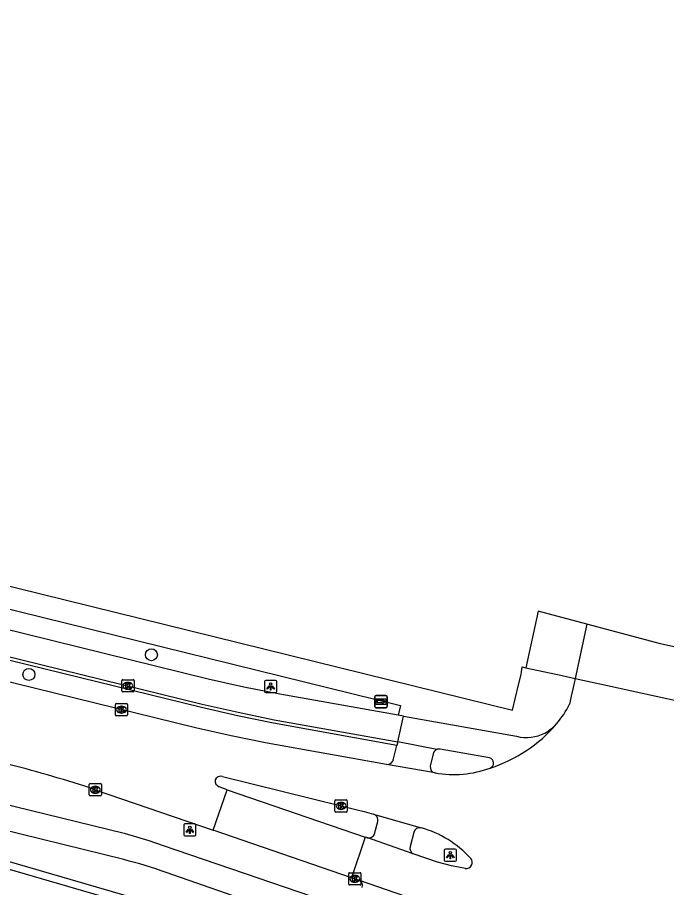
# Model space of a CAD drawing. Extents: x 161771 to 163125, y 382479 to 383177.
# Drawn here: x 162119 to 162172.1, y 383071.7 to 383142.8 of the extents above; entities that cross this region are included whole.
import ezdxf

# ---------------------------------------------------------------- set-up
doc = ezdxf.new("R2010")
doc.units = 0
for name, color, linetype in [('IMGEO_Boom', 7, 'Continuous'), ('IMGEO_Dek', 7, 'Continuous'), ('IMGEO_Fietspad_gesloten', 7, 'Continuous'), ('IMGEO_Fietspad_open', 7, 'Continuous'), ('IMGEO_Haag', 7, 'Continuous'), ('IMGEO_Kolk', 7, 'Continuous'), ('IMGEO_Lichtpunt', 7, 'Continuous'), ('IMGEO_Pand', 7, 'Continuous'), ('IMGEO_Rijbaan_lokaal_gesloten', 7, 'Continuous'), ('IMGEO_Rijbaan_lokaal_open', 7, 'Continuous'), ('IMGEO_Voetpad_open', 7, 'Continuous'), ('IMGEO_Wegwijzer', 7, 'Continuous')]:
    doc.layers.add(name, color=color, linetype=linetype)

msp = doc.modelspace()

# ---------------------------------------------------------------- linework, layer by layer
at = {"layer": 'IMGEO_Boom'}
for centre in [(162129.973, 383090.756), (162119.95, 383089.143)]:
    msp.add_circle(centre, 0.489, dxfattribs=at)
at = {"layer": 'IMGEO_Dek'}
msp.add_lwpolyline([(162181.035, 383089.546), (162171.611, 383091.655), (162161.624, 383094.303), (162160.599, 383089.696), (162163.573, 383089.046), (162164.628, 383088.815), (162167.283, 383088.235), (162173.257, 383086.93), (162176.183, 383086.29), (162177.218, 383086.064), (162180.136, 383085.426), (162180.196, 383085.7), (162181.035, 383089.546)], close=True, dxfattribs=at)
at = {"layer": 'IMGEO_Fietspad_gesloten'}
for points in [[(161915.689, 383140.639), (161979.048, 383124.929), (162000, 383119.758), (162083.074, 383099.255), (162134.136, 383086.721), (162137.066, 383086.053), (162140.008, 383085.446), (162150.119, 383083.649)], [(162150.168, 383085.809), (162140.488, 383087.535), (162137.535, 383088.116), (162134.626, 383088.77), (162083.536, 383101.336), (162000, 383121.941), (161979.686, 383126.952), (161923.625, 383140.841)], [(162127.72, 383074.005), (162080.686, 383085.58), (162003.024, 383104.713)], [(162150.119, 383083.649), (162150.597, 383085.738)], [(162150.597, 383085.738), (162150.168, 383085.809)], [(162114.9, 383079.294), (162127.757, 383076.182), (162129.761, 383075.563), (162130.935, 383075.168), (162146.429, 383069.887)], [(162145.752, 383067.892), (162131.194, 383072.949)]]:
    msp.add_lwpolyline(points, dxfattribs=at)
msp.add_arc((162119.933, 383042.147), 32.796, 69.91887, 76.26549, dxfattribs=at)
at = {"layer": 'IMGEO_Fietspad_open'}
for points in [[(162150.597, 383085.738), (162159.849, 383084.089)], [(162153.311, 383083.012), (162150.119, 383083.649)], [(162157.64, 383082.317), (162153.592, 383083.031)]]:
    msp.add_lwpolyline(points, dxfattribs=at)
for centre, radius, start, end in [((162159.573, 383088.6), 4.977, 301.44379, 315.2943), ((162160.654, 383087.328), 3.338, 256.04064, 296.992), ((162153.48, 383082.594), 0.451, 75.67289, 112.06352), ((162157.533, 383081.899), 0.432, 291.19075, 75.64035)]:
    msp.add_arc(centre, radius, start, end, dxfattribs=at)
at = {"layer": 'IMGEO_Haag'}
msp.add_lwpolyline([(162150.044, 383083.349), (162139.954, 383085.159), (162137.013, 383085.752), (162134.07, 383086.429), (162082.999, 383098.959), (162000, 383119.435), (161978.973, 383124.622)], dxfattribs=at)
at = {"layer": 'IMGEO_Kolk'}
for p, q in [((162127.552, 383087.791), (162127.552, 383088.643)), ((162127.627, 383088.717), (162128.479, 383088.717)), ((162128.04, 383088.497), (162128.065, 383088.497)), ((162128.553, 383088.643), (162128.553, 383087.791)), ((162128.063, 383087.937), (162128.038, 383087.937)), ((162128.479, 383087.717), (162127.627, 383087.717)), ((162127.026, 383085.839), (162127.026, 383086.691)), ((162127.101, 383086.765), (162127.953, 383086.765)), ((162127.514, 383086.545), (162127.539, 383086.545)), ((162128.027, 383086.691), (162128.027, 383085.839)), ((162127.953, 383085.765), (162127.101, 383085.765)), ((162127.537, 383085.985), (162127.512, 383085.985)), ((162124.885, 383079.296), (162124.885, 383080.148)), ((162124.96, 383080.222), (162125.812, 383080.222)), ((162125.373, 383080.002), (162125.398, 383080.002)), ((162125.886, 383080.148), (162125.886, 383079.296)), ((162125.396, 383079.442), (162125.371, 383079.442)), ((162125.812, 383079.222), (162124.96, 383079.222)), ((162144.991, 383077.972), (162144.991, 383078.824)), ((162145.066, 383078.898), (162145.918, 383078.898)), ((162145.479, 383078.678), (162145.504, 383078.678)), ((162145.992, 383078.824), (162145.992, 383077.972)), ((162145.918, 383077.898), (162145.066, 383077.898)), ((162145.502, 383078.118), (162145.477, 383078.118)), ((162146.114, 383072.011), (162146.114, 383072.863)), ((162146.189, 383072.937), (162147.041, 383072.937)), ((162147.115, 383072.863), (162147.115, 383072.011)), ((162146.625, 383072.157), (162146.6, 383072.157)), ((162146.602, 383072.717), (162146.627, 383072.717)), ((162147.041, 383071.937), (162146.189, 383071.937))]:
    msp.add_line(p, q, dxfattribs=at)
for points in [[(162127.552, 383087.791), (162127.552, 383088.643)], [(162127.627, 383088.717), (162128.479, 383088.717)], [(162128.553, 383088.643), (162128.553, 383087.791)], [(162127.873, 383088.417), (162127.996, 383088.417), (162127.996, 383088.266), (162128.126, 383088.417), (162128.29, 383088.417), (162128.144, 383088.266), (162128.297, 383088.017), (162128.145, 383088.017), (162128.06, 383088.181), (162127.996, 383088.114), (162127.996, 383088.017), (162127.873, 383088.017), (162127.873, 383088.417)], [(162128.479, 383087.717), (162127.627, 383087.717)], [(162127.026, 383085.839), (162127.026, 383086.691)], [(162127.101, 383086.765), (162127.953, 383086.765)], [(162127.347, 383086.465), (162127.47, 383086.465), (162127.47, 383086.314), (162127.6, 383086.465), (162127.764, 383086.465), (162127.618, 383086.314), (162127.771, 383086.065), (162127.619, 383086.065), (162127.534, 383086.229), (162127.47, 383086.162), (162127.47, 383086.065), (162127.347, 383086.065), (162127.347, 383086.465)], [(162128.027, 383086.691), (162128.027, 383085.839)], [(162127.953, 383085.765), (162127.101, 383085.765)], [(162124.885, 383079.296), (162124.885, 383080.148)], [(162124.96, 383080.222), (162125.812, 383080.222)], [(162125.886, 383080.148), (162125.886, 383079.296)], [(162125.206, 383079.922), (162125.329, 383079.922), (162125.329, 383079.771), (162125.459, 383079.922), (162125.623, 383079.922), (162125.477, 383079.771), (162125.63, 383079.522), (162125.478, 383079.522), (162125.393, 383079.686), (162125.329, 383079.619), (162125.329, 383079.522), (162125.206, 383079.522), (162125.206, 383079.922)], [(162125.812, 383079.222), (162124.96, 383079.222)], [(162144.991, 383077.972), (162144.991, 383078.824)], [(162145.066, 383078.898), (162145.918, 383078.898)], [(162145.312, 383078.598), (162145.435, 383078.598), (162145.435, 383078.447), (162145.565, 383078.598), (162145.729, 383078.598), (162145.583, 383078.447), (162145.736, 383078.198), (162145.584, 383078.198), (162145.499, 383078.362), (162145.435, 383078.295), (162145.435, 383078.198), (162145.312, 383078.198), (162145.312, 383078.598)], [(162145.992, 383078.824), (162145.992, 383077.972)], [(162145.918, 383077.898), (162145.066, 383077.898)], [(162146.114, 383072.011), (162146.114, 383072.863)], [(162146.189, 383072.937), (162147.041, 383072.937)], [(162147.115, 383072.863), (162147.115, 383072.011)], [(162146.435, 383072.637), (162146.558, 383072.637), (162146.558, 383072.486), (162146.688, 383072.637), (162146.852, 383072.637), (162146.706, 383072.486), (162146.859, 383072.237), (162146.707, 383072.237), (162146.622, 383072.401), (162146.558, 383072.334), (162146.558, 383072.237), (162146.435, 383072.237), (162146.435, 383072.637)], [(162147.041, 383071.937), (162146.189, 383071.937)]]:
    msp.add_lwpolyline(points, dxfattribs=at)
for centre, start, end in [((162127.629, 383088.641), 91.55205, 178.44795), ((162127.629, 383088.641), 91.55205, 178.44795), ((162128.477, 383088.641), 1.55205, 88.44795), ((162128.477, 383088.641), 1.55205, 88.44795), ((162127.629, 383087.793), 181.55205, 268.44795), ((162127.629, 383087.793), 181.55205, 268.44795), ((162128.477, 383087.793), 271.55205, 358.44795), ((162128.477, 383087.793), 271.55205, 358.44795), ((162127.103, 383086.689), 91.55205, 178.44795), ((162127.103, 383086.689), 91.55205, 178.44795), ((162127.951, 383086.689), 1.55205, 88.44795), ((162127.951, 383086.689), 1.55205, 88.44795), ((162127.103, 383085.841), 181.55205, 268.44795), ((162127.103, 383085.841), 181.55205, 268.44795), ((162127.951, 383085.841), 271.55205, 358.44795), ((162127.951, 383085.841), 271.55205, 358.44795), ((162124.962, 383080.146), 91.55205, 178.44795), ((162124.962, 383080.146), 91.55205, 178.44795), ((162125.81, 383080.146), 1.55205, 88.44795), ((162125.81, 383080.146), 1.55205, 88.44795), ((162124.962, 383079.298), 181.55205, 268.44795), ((162124.962, 383079.298), 181.55205, 268.44795), ((162125.81, 383079.298), 271.55205, 358.44795), ((162125.81, 383079.298), 271.55205, 358.44795), ((162145.068, 383078.822), 91.55205, 178.44795), ((162145.068, 383078.822), 91.55205, 178.44795), ((162145.916, 383078.822), 1.55205, 88.44795), ((162145.916, 383078.822), 1.55205, 88.44795), ((162145.068, 383077.974), 181.55205, 268.44795), ((162145.068, 383077.974), 181.55205, 268.44795), ((162145.916, 383077.974), 271.55205, 358.44795), ((162145.916, 383077.974), 271.55205, 358.44795), ((162146.191, 383072.861), 91.55205, 178.44795), ((162146.191, 383072.861), 91.55205, 178.44795), ((162147.039, 383072.861), 1.55205, 88.44795), ((162147.039, 383072.861), 1.55205, 88.44795), ((162146.191, 383072.013), 181.55205, 268.44795), ((162146.191, 383072.013), 181.55205, 268.44795), ((162147.039, 383072.013), 271.55205, 358.44795), ((162147.039, 383072.013), 271.55205, 358.44795)]:
    msp.add_arc(centre, 0.0765, start, end, dxfattribs=at)
for centre, major_axis, ratio, start_param, end_param in [((162128.039, 383088.217), (-0.387, 0.002), 0.722429, 4.712389, 7.853982), ((162128.064, 383088.217), (-0.39, 0.002), 0.717154, 1.570796, 4.712389), ((162127.513, 383086.265), (-0.387, 0.002), 0.722429, 4.712389, 7.853982), ((162127.538, 383086.265), (-0.39, 0.002), 0.717154, 1.570796, 4.712389), ((162125.372, 383079.722), (-0.387, 0.002), 0.722429, 4.712389, 7.853982), ((162125.397, 383079.722), (-0.39, 0.002), 0.717154, 1.570796, 4.712389), ((162145.478, 383078.398), (-0.387, 0.002), 0.722429, 4.712389, 7.853982), ((162145.503, 383078.398), (-0.39, 0.002), 0.717154, 1.570796, 4.712389), ((162146.601, 383072.437), (-0.387, 0.002), 0.722429, 4.712389, 7.853982), ((162146.626, 383072.437), (-0.39, 0.002), 0.717154, 1.570796, 4.712389)]:
    msp.add_ellipse(centre, major_axis=major_axis, ratio=ratio, start_param=start_param, end_param=end_param, dxfattribs=at)
at = {"layer": 'IMGEO_Lichtpunt'}
for p, q in [((162139.23, 383088.562), (162139.23, 383087.755)), ((162139.23, 383088.562), (162139.23, 383087.755)), ((162140.132, 383088.657), (162139.324, 383088.657)), ((162140.132, 383088.657), (162139.324, 383088.657)), ((162140.226, 383087.755), (162140.226, 383088.562)), ((162140.226, 383087.755), (162140.226, 383088.562)), ((162139.324, 383087.661), (162140.132, 383087.661)), ((162139.324, 383087.661), (162140.132, 383087.661)), ((162132.618, 383076.841), (162132.618, 383076.034)), ((162132.618, 383076.841), (162132.618, 383076.034)), ((162133.52, 383076.936), (162132.712, 383076.936)), ((162133.52, 383076.936), (162132.712, 383076.936)), ((162133.614, 383076.034), (162133.614, 383076.841)), ((162133.614, 383076.034), (162133.614, 383076.841)), ((162132.712, 383075.94), (162133.52, 383075.94)), ((162132.712, 383075.94), (162133.52, 383075.94)), ((162153.925, 383074.774), (162153.925, 383073.967)), ((162153.925, 383074.774), (162153.925, 383073.967)), ((162154.827, 383074.869), (162154.019, 383074.869)), ((162154.827, 383074.869), (162154.019, 383074.869)), ((162154.921, 383073.967), (162154.921, 383074.774)), ((162154.921, 383073.967), (162154.921, 383074.774)), ((162154.019, 383073.873), (162154.827, 383073.873)), ((162154.019, 383073.873), (162154.827, 383073.873))]:
    msp.add_line(p, q, dxfattribs=at)
for points in [[(162139.604, 383088.226), (162139.643, 383088.198), (162139.455, 383087.936), (162139.417, 383087.963), (162139.604, 383088.226)], [(162139.706, 383088.178), (162139.753, 383088.178), (162139.753, 383087.856), (162139.706, 383087.856), (162139.706, 383088.178)], [(162139.816, 383088.198), (162139.854, 383088.225), (162140.041, 383087.963), (162140.002, 383087.935), (162139.816, 383088.198)], [(162132.992, 383076.505), (162133.031, 383076.477), (162132.843, 383076.215), (162132.805, 383076.242), (162132.992, 383076.505)], [(162133.094, 383076.457), (162133.141, 383076.457), (162133.141, 383076.135), (162133.094, 383076.135), (162133.094, 383076.457)], [(162133.204, 383076.477), (162133.242, 383076.504), (162133.429, 383076.242), (162133.39, 383076.214), (162133.204, 383076.477)], [(162154.299, 383074.438), (162154.338, 383074.41), (162154.15, 383074.148), (162154.112, 383074.175), (162154.299, 383074.438)], [(162154.401, 383074.39), (162154.448, 383074.39), (162154.448, 383074.068), (162154.401, 383074.068), (162154.401, 383074.39)], [(162154.511, 383074.41), (162154.549, 383074.437), (162154.736, 383074.175), (162154.697, 383074.147), (162154.511, 383074.41)]]:
    msp.add_lwpolyline(points, dxfattribs=at)
for centre in [(162139.729, 383088.36), (162133.117, 383076.639), (162154.424, 383074.572)]:
    msp.add_circle(centre, 0.0994, dxfattribs=at)
for centre, start, end in [((162139.324, 383088.562), 90, 180), ((162139.324, 383088.562), 90, 180), ((162140.132, 383088.562), 0, 90), ((162140.132, 383088.562), 0, 90), ((162139.324, 383087.755), 180, 270), ((162139.324, 383087.755), 180, 270), ((162140.132, 383087.755), 270, 0), ((162140.132, 383087.755), 270, 360), ((162132.712, 383076.841), 90, 180), ((162132.712, 383076.841), 90, 180), ((162133.52, 383076.841), 0, 90), ((162133.52, 383076.841), 0, 90), ((162132.712, 383076.034), 180, 270), ((162132.712, 383076.034), 180, 270), ((162133.52, 383076.034), 270, 0), ((162133.52, 383076.034), 270, 360), ((162154.019, 383074.774), 90, 180), ((162154.019, 383074.774), 90, 180), ((162154.827, 383074.774), 0, 90), ((162154.827, 383074.774), 0, 90), ((162154.019, 383073.967), 180, 270), ((162154.019, 383073.967), 180, 270), ((162154.827, 383073.967), 270, 0), ((162154.827, 383073.967), 270, 360)]:
    msp.add_arc(centre, 0.0946, start, end, dxfattribs=at)
at = {"layer": 'IMGEO_Pand'}
msp.add_lwpolyline([(162144.848, 383063.353), (162144.413, 383063.834), (162144.308, 383063.735), (162139.57, 383066.948), (162128.762, 383070.172), (162118.164, 383073.264), (162107.636, 383076.364), (162107.576, 383076.123)], dxfattribs=at)
at = {"layer": 'IMGEO_Rijbaan_lokaal_gesloten'}
for points in [[(162149.208, 383081.794), (162139.457, 383083.52), (162136.512, 383084.125), (162133.568, 383084.776), (162082.657, 383097.292), (162000, 383117.686), (161978.427, 383123.009)], [(162165.581, 383093.254), (162164.628, 383088.815)], [(162164.628, 383088.815), (162164.543, 383088.419), (162164.319, 383087.373), (162164.228, 383086.952), (162164.179, 383086.722)], [(162164.628, 383088.815), (162167.283, 383088.235), (162173.257, 383086.93), (162176.183, 383086.29)], [(162153.184, 383081.094), (162149.208, 383081.794)], [(162135.778, 383080.8), (162145.492, 383078.397), (162146.69, 383078.106), (162147.369, 383077.945), (162148.147, 383077.725)], [(162136.172, 383079.721), (162135.523, 383079.965)], [(162125.382, 383079.723), (162135.039, 383076.409)], [(162148.147, 383077.725), (162152.039, 383076.617)], [(162147.608, 383075.803), (162147.469, 383075.851)], [(162151.378, 383074.491), (162147.608, 383075.803)], [(162155.654, 383073.283), (162154.532, 383073.49), (162153.372, 383073.798), (162151.378, 383074.491)], [(162146.354, 383072.527), (162146.959, 383072.319)], [(162146.959, 383072.319), (162150.678, 383071.048)]]:
    msp.add_lwpolyline(points, dxfattribs=at)
for centre, radius, start, end in [((162157.395, 383090.027), 7.547, 319.23078, 334.02688), ((162154.074, 383092.814), 11.881, 287.71175, 319.50725), ((162095.448, 382990.094), 94.496, 71.53177, 75.93583), ((162154.688, 383089.688), 8.725, 260.07661, 290.12186), ((162135.627, 383080.348), 0.476, 71.51113, 157.8426), ((162135.706, 383080.457), 0.525, 172.24649, 249.56122), ((162149.574, 383068.101), 8.866, 42.69038, 73.85981), ((162155.712, 383073.782), 0.502, 263.31198, 41.0969)]:
    msp.add_arc(centre, radius, start, end, dxfattribs=at)
at = {"layer": 'IMGEO_Rijbaan_lokaal_open'}
for points in [[(162135.039, 383076.409), (162136.172, 383079.721)], [(162136.172, 383079.721), (162147.469, 383075.851)], [(162146.354, 383072.527), (162135.039, 383076.409)], [(162147.469, 383075.851), (162146.354, 383072.527)]]:
    msp.add_lwpolyline(points, dxfattribs=at)
at = {"layer": 'IMGEO_Voetpad_open'}
for points in [[(161930.08, 383142.847), (161980.607, 383130.319), (162000, 383125.537), (162084.42, 383104.723), (162159.522, 383086.226), (162160.015, 383088.308), (162160.209, 383089.128), (162160.247, 383089.352), (162160.311, 383089.769), (162160.599, 383089.696), (162163.573, 383089.046), (162164.628, 383088.815)], [(161923.625, 383140.841), (161924.036, 383142.458), (161980.138, 383128.56), (162000, 383123.662), (162083.965, 383102.956), (162150.353, 383086.602), (162150.168, 383085.809)], [(162146.928, 383065.401), (162139.708, 383067.473), (162128.934, 383070.747), (162118.368, 383073.832), (162107.762, 383076.863), (162097.71, 383079.345), (162086.971, 383081.997), (162076.72, 383084.528), (162066.004, 383087.223), (162045.075, 383092.367), (162034.344, 383095.026), (162024.1, 383097.528), (162013.373, 383100.204), (162003.395, 383102.633), (162002.719, 383102.888), (162002.455, 383102.987), (162001.558, 383103.439), (162000, 383104.393), (161999.536, 383104.682)], [(162150.119, 383083.649), (162150.044, 383083.349)], [(162149.79, 383082.234), (162150.044, 383083.349)], [(162153.032, 383082.65), (162152.787, 383081.659)], [(162148.235, 383076.124), (162148.489, 383077.13)], [(162151.43, 383076.238), (162151.146, 383075.074)]]:
    msp.add_lwpolyline(points, dxfattribs=at)
for centre, radius, start, end in [((162153.478, 383082.595), 0.45, 111.8302, 172.9256), ((162149.261, 383082.329), 0.537, 264.33447, 349.84509), ((162153.273, 383081.578), 0.492, 170.56348, 259.62448), ((162147.991, 383077.24), 0.51, 347.56356, 72.21615), ((162151.939, 383076.1), 0.527, 79.02138, 164.76925), ((162147.762, 383076.275), 0.497, 251.9492, 342.27221), ((162151.618, 383074.924), 0.495, 162.41571, 240.98363), ((162146.765, 383071.878), 0.482, 341.14883, 66.24076)]:
    msp.add_arc(centre, radius, start, end, dxfattribs=at)
at = {"layer": 'IMGEO_Wegwijzer'}
for p, q in [((162148.262, 383086.524), (162148.262, 383087.324)), ((162148.262, 383087.324), (162148.262, 383086.524)), ((162148.362, 383087.424), (162149.152, 383087.424)), ((162149.152, 383087.424), (162148.362, 383087.424)), ((162149.252, 383087.324), (162149.252, 383086.524)), ((162149.252, 383086.524), (162149.252, 383087.324)), ((162149.152, 383086.424), (162148.362, 383086.424)), ((162148.362, 383086.424), (162149.152, 383086.424))]:
    msp.add_line(p, q, dxfattribs=at)
for points in [[(162148.363, 383087.156), (162149.151, 383087.156), (162149.151, 383086.692), (162148.363, 383086.692), (162148.363, 383087.156)], [(162148.428, 383087.008), (162148.428, 383086.924), (162148.428, 383086.84), (162148.839, 383086.84), (162148.839, 383086.757), (162149.086, 383086.924), (162148.839, 383087.091), (162148.839, 383087.008), (162148.428, 383087.008)]]:
    msp.add_lwpolyline(points, dxfattribs=at)
for centre, start, end in [((162148.362, 383087.324), 90, 180), ((162148.362, 383087.324), 90, 180), ((162149.152, 383087.324), 0, 90), ((162149.152, 383087.324), 360, 90), ((162148.362, 383086.524), 180, 270), ((162148.362, 383086.524), 180, 270), ((162149.152, 383086.524), 270, 0), ((162149.152, 383086.524), 270, 0)]:
    msp.add_arc(centre, 0.1, start, end, dxfattribs=at)

doc.saveas('drawing.dxf')
